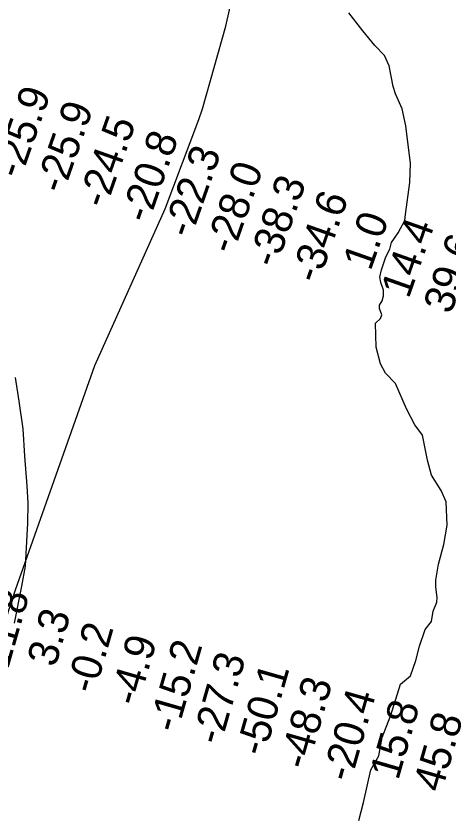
# Model space of a CAD drawing. Extents: x 3148686 to 3186545, y 916144 to 941516.
# Drawn here: x 3162509 to 3163467, y 934539 to 936312 of the extents above; entities that cross this region are included whole.
import ezdxf

# ---------------------------------------------------------------- set-up
doc = ezdxf.new("R2010")
doc.units = 0
for name, color, linetype in [('V-RIVR-EDGE', 7, 'Continuous'), ('V-RIVR-RANG', 7, 'Continuous'), ('V-TOPO-BNDY', 7, 'Continuous')]:
    doc.layers.add(name, color=color, linetype=linetype)

msp = doc.modelspace()

# ---------------------------------------------------------------- linework, layer by layer
at = {"layer": 'V-RIVR-EDGE'}
for points in [[(3163320, 935749.4), (3163329.4, 935778.4), (3163338.3, 935795.5), (3163342.4, 935810), (3163357, 935831.8), (3163371.6, 935858.7), (3163373.2, 935872.2), (3163382.7, 935943.2), (3163383.9, 935985.7), (3163374.2, 936068.7), (3163365.5, 936106.6), (3163351, 936139.8), (3163345.4, 936155.9), (3163337.2, 936201.6), (3163326.9, 936224.9), (3163305.1, 936246.8), (3163278.3, 936279), (3163247.2, 936319)], [(3163269.8, 934529.2), (3163280.3, 934569.1), (3163296.5, 934641.7), (3163314.2, 934672.7), (3163321.1, 934713.7), (3163340.4, 934762.9), (3163361.8, 934831.8), (3163384.2, 934849.9), (3163395.7, 934884.1), (3163404, 934915.7), (3163417.1, 934952.5), (3163430.6, 934970.7), (3163434.8, 934993.5), (3163442.6, 935013.2), (3163443.2, 935023.5), (3163440.7, 935046.3), (3163440.2, 935061.9), (3163446, 935097.7), (3163458.5, 935140.7), (3163465.4, 935184.2), (3163463.4, 935235.6), (3163452.6, 935261), (3163430.9, 935294.8), (3163421.6, 935328), (3163410.9, 935383.5), (3163393.8, 935406.4), (3163375.2, 935441.7), (3163351, 935497.8), (3163328.8, 935520.6), (3163317.9, 935541.4), (3163308.2, 935578.3), (3163306.2, 935631.7), (3163317.7, 935642), (3163320.8, 935650.3), (3163315.1, 935663.8), (3163315.7, 935671.6), (3163321.4, 935680.9), (3163324, 935691.8), (3163324, 935704.8), (3163318.4, 935721.9), (3163316.3, 935733.3), (3163320, 935749.4)], [(3162507.1, 935510.8), (3162515.5, 935458.6), (3162524.2, 935397.3), (3162527.6, 935336.6), (3162532.8, 935271.4), (3162535.5, 935232.7), (3162534.3, 935188), (3162532.1, 935147.6), (3162529.5, 935093), (3162521.2, 935048.4), (3162504.7, 934966.8)]]:
    msp.add_lwpolyline(points, dxfattribs=at)
at = {"layer": 'V-TOPO-BNDY'}
msp.add_lwpolyline([(3161812.5, 932901.9), (3162033.7, 933562.9), (3162212.6, 934138.3), (3162378.7, 934645.9), (3162508, 935040.8), (3162683.8, 935537.4), (3162840, 935885), (3162914.5, 936083.1), (3162923, 936106.3), (3162974.7, 936290), (3163048.5, 936619.7), (3163067, 936827.2), (3163076.6, 937005.3), (3163062.3, 937127.3), (3163042.1, 937333.1)], dxfattribs=at)

# ---------------------------------------------------------------- texts
at = {"layer": 'V-RIVR-RANG'}
for s, rotation, p in [('-25.9', 70.6283, (3162519.2, 935948.8)), ('-25.9', 70.6283, (3162613.6, 935915.9)), ('-24.5', 70.6283, (3162708.1, 935883.2)), ('-20.8', 70.6283, (3162802.5, 935850.3)), ('-22.3', 70.6283, (3162896.9, 935817.3)), ('-28.0', 70.6283, (3162990.4, 935781.7)), ('-38.3', 70.6283, (3163085.8, 935751.4)), ('-34.6', 70.6283, (3163179.6, 935716.8)), ('1.0', 70.6283, (3163295.7, 935745.5)), ('14.4', 70.6283, (3163380.1, 935684)), ('39.6', 70.6283, (3163473.9, 935649.3)), ('11.8', 74.0183, (3162491.2, 934862.5)), ('3.3', 74.0183, (3162596.5, 934867.2)), ('-0.2', 74.0183, (3162683.6, 934807.9)), ('-4.9', 74.0183, (3162779.7, 934780.4)), ('-15.2', 74.0183, (3162866.8, 934721.4)), ('-27.3', 74.0183, (3162963, 934694.1)), ('-50.1', 74.0183, (3163059.9, 934669)), ('-48.3', 74.0183, (3163155.4, 934639.5)), ('-20.4', 74.0183, (3163251.6, 934612.2)), ('15.8', 74.0183, (3163357, 934616.8)), ('45.8', 74.0183, (3163453.2, 934589.5))]:
    msp.add_text(s, height=67, rotation=rotation, dxfattribs=at).set_placement(p)

doc.saveas('drawing.dxf')
